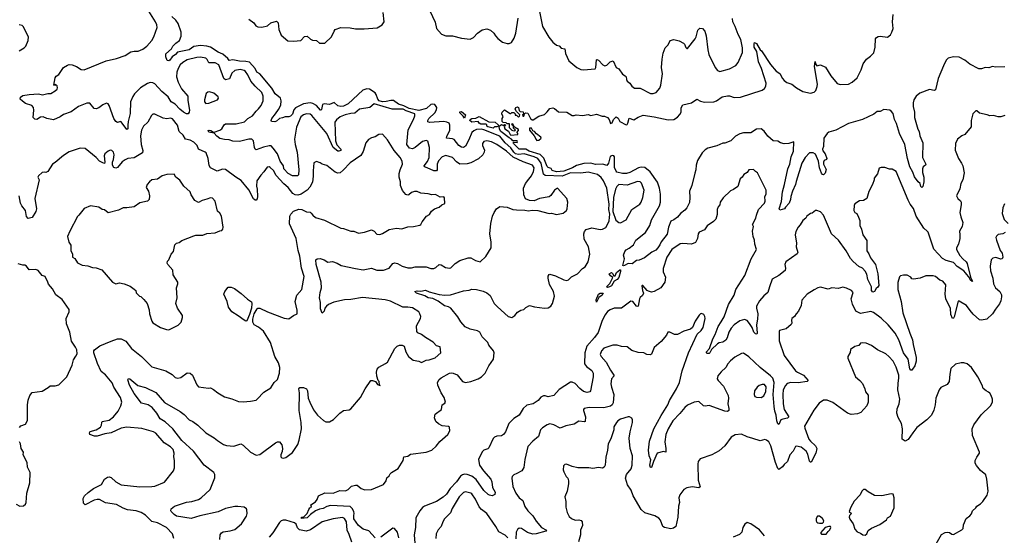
# Model space of a CAD drawing. Extents: x 1921360 to 2014538, y 768294 to 907744.
# Tile 358 of 412: x 1961792 to 1972381, y 877360 to 882909. Entities that reach past the tile are written whole.
import ezdxf

# ---------------------------------------------------------------- set-up
doc = ezdxf.new("R2010")
doc.units = 0

msp = doc.modelspace()

# ---------------------------------------------------------------- linework, layer by layer
at = {"layer": '0CON10XD'}
for points in [[(1963518, 878692), (1963562, 878662), (1963615, 878602), (1963655, 878584), (1963707, 878547), (1963793, 878463), (1963885, 878411), (1963919, 878379), (1963985, 878336), (1964015, 878327), (1964095, 878320), (1964170, 878345), (1964195, 878330), (1964274, 878254), (1964335, 878224), (1964375, 878230), (1964545, 878357), (1964565, 878368), (1964585, 878368), (1964610, 878335), (1964619, 878295), (1964616, 878264), (1964601, 878225), (1964602, 878205), (1964610, 878195), (1964625, 878190), (1964655, 878198), (1964725, 878252), (1964783, 878337), (1964799, 878385), (1964822, 878505), (1964820, 878575), (1964797, 878705), (1964800, 878895), (1964794, 878935), (1964805, 878952), (1964845, 878950), (1964876, 878935), (1964886, 878915), (1964896, 878836), (1964911, 878795), (1964952, 878712), (1964996, 878655), (1965058, 878595), (1965085, 878583), (1965125, 878583), (1965168, 878605), (1965234, 878676), (1965275, 878703), (1965335, 878711), (1965355, 878720), (1965457, 878843), (1965508, 878935), (1965570, 879025), (1965586, 879026), (1965617, 879017), (1965640, 878985), (1965668, 878972), (1965660, 878980), (1965657, 879015), (1965648, 879025), (1965632, 879072), (1965630, 879115), (1965638, 879148), (1965655, 879171), (1965725, 879208), (1965746, 879224), (1965828, 879372), (1965853, 879397), (1965875, 879408), (1965905, 879406), (1965927, 879395), (1965946, 879336), (1965974, 879284), (1966024, 879244), (1966086, 879236), (1966115, 879220), (1966163, 879247), (1966195, 879248), (1966261, 879269), (1966322, 879325), (1966315, 879390), (1966275, 879400), (1966238, 879438), (1966155, 879488), (1966115, 879521), (1966075, 879540), (1966062, 879555), (1966060, 879615), (1966104, 879695), (1966107, 879715), (1966097, 879745), (1966083, 879765), (1966018, 879808), (1965965, 879816), (1965913, 879815), (1965779, 879879), (1965723, 879893), (1965478, 879918), (1965355, 879898), (1965285, 879895), (1965169, 879871), (1965114, 879846), (1965092, 879828), (1965072, 879805), (1965065, 879772), (1965045, 879750), (1965027, 879797), (1965026, 879865), (1965017, 879915), (1965023, 879975), (1965039, 880025), (1965036, 880085), (1964981, 880275), (1964978, 880325), (1964990, 880335), (1965025, 880341), (1965066, 880326), (1965105, 880300), (1965155, 880306), (1965205, 880290), (1965250, 880265), (1965403, 880233), (1965485, 880219), (1965575, 880236), (1965634, 880214), (1965705, 880213), (1965765, 880235), (1965805, 880286), (1965825, 880294), (1965855, 880284), (1965905, 880256), (1965965, 880239), (1966005, 880238), (1966045, 880248), (1966125, 880251), (1966165, 880249), (1966215, 880231), (1966245, 880231), (1966269, 880241), (1966305, 880274), (1966325, 880272), (1966371, 880241), (1966414, 880234), (1966430, 880240), (1966475, 880284), (1966525, 880316), (1966615, 880346), (1966645, 880346), (1966695, 880317), (1966745, 880302), (1966805, 880362), (1966861, 880455), (1966864, 880516), (1966848, 880605), (1966860, 880715), (1966875, 880795), (1966895, 880836), (1966920, 880875), (1966955, 880898), (1967035, 880893), (1967095, 880868), (1967135, 880862), (1967225, 880860), (1967265, 880853), (1967305, 880860), (1967365, 880854), (1967485, 880823), (1967513, 880827), (1967565, 880814), (1967635, 880826), (1967671, 880855), (1967679, 880875), (1967686, 880945), (1967676, 880986), (1967575, 881097), (1967545, 881076), (1967505, 881016), (1967486, 881004), (1967383, 880985), (1967325, 880960), (1967275, 880963), (1967232, 880982), (1967213, 881023), (1967210, 881095), (1967230, 881145), (1967268, 881192), (1967295, 881229), (1967318, 881275), (1967324, 881315), (1967307, 881345), (1967208, 881378), (1967098, 881428), (1967027, 881495), (1966925, 881566), (1966865, 881596), (1966815, 881606), (1966783, 881597), (1966769, 881575), (1966770, 881555), (1966789, 881505), (1966787, 881485), (1966772, 881455), (1966728, 881412), (1966645, 881368), (1966605, 881357), (1966525, 881355), (1966489, 881379), (1966446, 881426), (1966375, 881448), (1966335, 881432), (1966295, 881391), (1966282, 881355), (1966281, 881295), (1966275, 881281), (1966245, 881281), (1966175, 881315), (1966145, 881325), (1966141, 881335), (1966178, 881382), (1966195, 881425), (1966199, 881535), (1966183, 881603), (1966165, 881610), (1966125, 881598), (1966045, 881533), (1966015, 881518), (1965985, 881528), (1965957, 881565), (1965970, 881725), (1966029, 881835), (1966041, 881875), (1966041, 881895), (1965948, 881928), (1965915, 881946), (1965797, 881947), (1965606, 882004), (1965556, 881964), (1965445, 881946), (1965395, 881903), (1965355, 881901), (1965293, 881887), (1965239, 881865), (1965198, 881832), (1965182, 881805), (1965189, 881605), (1965203, 881563), (1965247, 881515), (1965245, 881503), (1965225, 881493), (1965215, 881494), (1965165, 881532), (1965096, 881686), (1964935, 881878), (1964915, 881891), (1964875, 881895), (1964845, 881885), (1964815, 881864), (1964769, 881751), (1964748, 881625), (1964754, 881565), (1964775, 881485), (1964793, 881295), (1964790, 881240), (1964781, 881229), (1964725, 881229), (1964678, 881255), (1964634, 881305), (1964630, 881335), (1964594, 881385), (1964565, 881465), (1964518, 881528), (1964495, 881551), (1964475, 881551), (1964415, 881536), (1964335, 881508), (1964326, 881516), (1964319, 881535), (1964305, 881607), (1964287, 881625), (1964255, 881624), (1964155, 881598), (1964085, 881603), (1964045, 881616), (1963995, 881618), (1963945, 881632), (1963913, 881655), (1963885, 881688), (1963825, 881699), (1963820, 881715), (1963831, 881719), (1963848, 881718), (1963875, 881699), (1963885, 881698), (1963945, 881719), (1963965, 881735), (1963992, 881778), (1964005, 881789), (1964122, 881788), (1964209, 881811), (1964245, 881844), (1964295, 881876), (1964335, 881925), (1964362, 881948), (1964388, 881985), (1964409, 882035), (1964409, 882085), (1964395, 882126), (1964324, 882195), (1964279, 882249), (1964246, 882316), (1964221, 882351), (1964205, 882361), (1964165, 882372), (1964105, 882362), (1964073, 882335), (1964047, 882273), (1964005, 882261), (1963986, 882276), (1963935, 882424), (1963895, 882443), (1963825, 882445), (1963810, 882480), (1963795, 882496), (1963735, 882507), (1963698, 882502), (1963595, 882478), (1963545, 882449), (1963518, 882425), (1963495, 882385), (1963482, 882345), (1963478, 882295), (1963496, 882235), (1963531, 882165), (1963601, 882085), (1963602, 882038), (1963619, 881935), (1963616, 881914), (1963605, 881896), (1963585, 881895), (1963555, 881914), (1963515, 881945), (1963465, 881999), (1963421, 882025), (1963390, 882080), (1963322, 882135), (1963245, 882220), (1963225, 882230), (1963195, 882234), (1963165, 882221), (1963091, 882175), (1963028, 882112), (1963008, 882082), (1962984, 882025), (1962979, 881901), (1962958, 881815), (1962956, 881775), (1962956, 881734), (1962945, 881729), (1962885, 881811), (1962875, 881814), (1962845, 881804), (1962825, 881814), (1962806, 881846), (1962756, 881986), (1962743, 882003), (1962725, 882012), (1962686, 881994), (1962645, 881959), (1962615, 881948), (1962594, 881954), (1962545, 882010), (1962515, 882011), (1962425, 881974), (1962345, 881917), (1962265, 881890), (1962226, 881864), (1962155, 881833), (1962085, 881846), (1962045, 881864), (1962015, 881859), (1961975, 881836), (1961955, 881838), (1961938, 881855), (1961946, 881935), (1961940, 881965), (1961922, 881985), (1961856, 882006), (1961821, 882031), (1961799, 882055), (1961801, 882075), (1961825, 882093), (1961895, 882104), (1961995, 882110), (1962038, 882102), (1962095, 882114), (1962127, 882113), (1962175, 882142), (1962195, 882163), (1962200, 882175), (1962195, 882198), (1962175, 882210), (1962165, 882200), (1962160, 882205), (1962174, 882285), (1962185, 882300), (1962215, 882320), (1962264, 882396), (1962305, 882420), (1962326, 882426), (1962355, 882422), (1962403, 882405), (1962453, 882373), (1962485, 882371), (1962724, 882466), (1962835, 882493), (1962926, 882524), (1962988, 882562), (1963025, 882571), (1963065, 882570), (1963115, 882592), (1963161, 882625), (1963214, 882686), (1963236, 882725), (1963272, 882825), (1963268, 882855), (1963254, 882886), (1963182, 883002)], [(1964257, 882915), (1964310, 882875), (1964332, 882842), (1964355, 882832), (1964395, 882829), (1964457, 882843), (1964492, 882875), (1964555, 882892), (1964573, 882875), (1964578, 882805), (1964603, 882743), (1964675, 882682), (1964735, 882679), (1964815, 882684), (1964855, 882728), (1964883, 882733), (1964919, 882699), (1964940, 882690), (1964985, 882684), (1965015, 882658), (1965075, 882657), (1965147, 882723), (1965174, 882786), (1965186, 882804), (1965246, 882824), (1965345, 882822), (1965405, 882810), (1965495, 882809), (1965635, 882822), (1965691, 882855), (1965711, 882885), (1965700, 882985)], [(1966204, 883005), (1966261, 882881), (1966274, 882815), (1966329, 882755), (1966375, 882734), (1966445, 882734), (1966545, 882709), (1966635, 882701), (1966671, 882719), (1966715, 882764), (1966765, 882800), (1966815, 882811), (1966855, 882798), (1966891, 882765), (1966908, 882735), (1966934, 882705), (1966985, 882668), (1967035, 882652), (1967057, 882653), (1967080, 882665), (1967111, 882709), (1967129, 882765), (1967154, 882925)], [(1969619, 881691), (1969575, 881693), (1969535, 881680), (1969490, 881655), (1969440, 881605), (1969375, 881581), (1969355, 881581), (1969289, 881551), (1969192, 881525), (1969162, 881508), (1969132, 881478), (1969082, 881395), (1969068, 881345), (1969065, 881295), (1969051, 881259), (1969019, 881125), (1968995, 881065), (1969000, 880995), (1968995, 880942), (1968966, 880885), (1968945, 880859), (1968898, 880822), (1968867, 880785), (1968828, 880755), (1968795, 880740), (1968769, 880675), (1968755, 880602), (1968691, 880519), (1968678, 880485), (1968656, 880455), (1968635, 880430), (1968591, 880409), (1968512, 880345), (1968455, 880320), (1968425, 880317), (1968377, 880283), (1968336, 880286), (1968295, 880264), (1968285, 880260), (1968278, 880265), (1968296, 880336), (1968287, 880375), (1968300, 880415), (1968315, 880432), (1968348, 880452), (1968392, 880488), (1968418, 880535), (1968522, 880618), (1968568, 880695), (1968586, 880755), (1968672, 880905), (1968683, 880945), (1968682, 881032), (1968672, 881095), (1968652, 881162), (1968573, 881273), (1968515, 881317), (1968475, 881323), (1968446, 881314), (1968355, 881264), (1968316, 881254), (1968276, 881254), (1968215, 881269), (1968205, 881278), (1968188, 881318), (1968188, 881435), (1968181, 881445), (1968165, 881449), (1968143, 881437), (1968125, 881364), (1968105, 881341), (1968065, 881353), (1967985, 881351), (1967935, 881365), (1967858, 881362), (1967781, 881339), (1967738, 881315), (1967645, 881278), (1967565, 881272), (1967520, 881285), (1967506, 881306), (1967475, 881318), (1967465, 881328), (1967429, 881419), (1967389, 881459), (1967272, 881495), (1967235, 881516), (1967185, 881515), (1967165, 881516), (1967104, 881575), (1967100, 881585), (1967105, 881592), (1967142, 881588), (1967146, 881594), (1967142, 881605), (1967097, 881607), (1967082, 881625), (1967055, 881638), (1966966, 881705), (1966952, 881732), (1966947, 881763), (1966975, 881782), (1966995, 881770), (1967005, 881780), (1967018, 881778), (1967002, 881758), (1967010, 881735), (1967048, 881708), (1967065, 881672), (1967075, 881666), (1967150, 881675), (1967150, 881685), (1967140, 881695), (1967158, 881715), (1967155, 881728), (1967112, 881752), (1967095, 881790), (1967080, 881785), (1967100, 881770), (1967100, 881745), (1967120, 881725), (1967116, 881714), (1967105, 881711), (1967087, 881717), (1967060, 881745), (1967058, 881788), (1967035, 881790), (1967025, 881800), (1966992, 881802), (1966982, 881815), (1966982, 881845), (1966990, 881865), (1966978, 881895), (1966980, 881915), (1967005, 881938), (1967065, 881900), (1967075, 881900), (1967085, 881910), (1967105, 881910), (1967120, 881895), (1967122, 881882), (1967135, 881880), (1967155, 881860), (1967168, 881872), (1967170, 881885), (1967135, 881920), (1967122, 881945), (1967128, 881965), (1967145, 881972), (1967158, 881965), (1967163, 881933), (1967175, 881920), (1967208, 881918), (1967210, 881895), (1967200, 881885), (1967202, 881872), (1967215, 881870), (1967220, 881895), (1967232, 881908), (1967255, 881904), (1967287, 881847), (1967302, 881832), (1967315, 881830), (1967375, 881872), (1967435, 881890), (1967465, 881917), (1967495, 881954), (1967525, 881962), (1967545, 881953), (1967585, 881916), (1967675, 881913), (1967735, 881878), (1967755, 881878), (1967775, 881887), (1967845, 881879), (1967905, 881888), (1967935, 881877), (1967995, 881892), (1968055, 881872), (1968082, 881872), (1968115, 881857), (1968130, 881835), (1968145, 881792), (1968165, 881798), (1968179, 881835), (1968205, 881863), (1968228, 881848), (1968245, 881813), (1968315, 881778), (1968325, 881780), (1968333, 881795), (1968345, 881850), (1968395, 881832), (1968445, 881861), (1968498, 881882), (1968615, 881865), (1968765, 881832), (1968825, 881834), (1968865, 881859), (1968891, 881889), (1968904, 881915), (1968905, 881960), (1968925, 881993), (1969018, 882015), (1969075, 882054), (1969112, 882032), (1969155, 882021), (1969258, 882025), (1969284, 882036), (1969345, 882079), (1969405, 882089), (1969425, 882090), (1969475, 882072), (1969545, 882075), (1969775, 882151), (1969802, 882168), (1969817, 882195), (1969820, 882225), (1969768, 882385), (1969737, 882455), (1969718, 882565), (1969692, 882615), (1969689, 882645), (1969695, 882662), (1969715, 882654), (1969754, 882585), (1969768, 882575), (1969866, 882426), (1969928, 882355), (1969965, 882330), (1969995, 882276), (1970012, 882255), (1970043, 882233), (1970096, 882215), (1970145, 882176), (1970215, 882135), (1970295, 882118), (1970335, 882130), (1970353, 882147), (1970369, 882191), (1970371, 882215), (1970340, 882405), (1970345, 882460), (1970350, 882435), (1970363, 882413), (1970405, 882423), (1970458, 882398), (1970516, 882305), (1970585, 882223), (1970615, 882211), (1970705, 882214), (1970745, 882237), (1970798, 882285), (1970841, 882369), (1970863, 882435), (1970899, 882485), (1970940, 882515), (1970976, 882554), (1970993, 882615), (1970997, 882703), (1971005, 882718), (1971025, 882729), (1971045, 882731), (1971125, 882722), (1971155, 882747), (1971172, 882775), (1971184, 882816), (1971180, 882885), (1971185, 882965)], [(1967379, 883015), (1967416, 882835), (1967481, 882721), (1967525, 882666), (1967565, 882636), (1967595, 882626), (1967615, 882603), (1967656, 882596), (1967661, 882545), (1967696, 882465), (1967784, 882395), (1967825, 882374), (1967855, 882371), (1967981, 882379), (1967989, 882395), (1967994, 882476), (1968000, 882480), (1968015, 882474), (1968065, 882424), (1968085, 882412), (1968105, 882418), (1968143, 882455), (1968175, 882467), (1968205, 882394), (1968235, 882382), (1968275, 882323), (1968305, 882304), (1968313, 882293), (1968318, 882265), (1968325, 882249), (1968355, 882225), (1968375, 882195), (1968405, 882171), (1968465, 882171), (1968575, 882114), (1968605, 882113), (1968636, 882124), (1968675, 882172), (1968686, 882204), (1968704, 882325), (1968695, 882395), (1968700, 882485), (1968711, 882549), (1968734, 882605), (1968765, 882637), (1968789, 882685), (1968826, 882696), (1968885, 882680), (1968930, 882655), (1968940, 882645), (1968955, 882608), (1968965, 882598), (1968975, 882598), (1969057, 882703), (1969068, 882725), (1969085, 882798), (1969105, 882819), (1969135, 882816), (1969161, 882785), (1969175, 882735), (1969194, 882584), (1969203, 882533), (1969271, 882395), (1969295, 882361), (1969321, 882351), (1969425, 882379), (1969495, 882416), (1969520, 882450), (1969567, 882555), (1969566, 882605), (1969547, 882695), (1969518, 882748), (1969487, 882835), (1969461, 882885), (1969457, 882923)], [(1961785, 882573), (1961842, 882605), (1961857, 882623), (1961883, 882685), (1961886, 882725), (1961830, 882835), (1961820, 882845), (1961785, 882854)], [(1963407, 882475), (1963395, 882468), (1963380, 882470), (1963365, 882510), (1963365, 882540), (1963424, 882596), (1963440, 882625), (1963472, 882658), (1963511, 882685), (1963530, 882730), (1963528, 882775), (1963497, 882867), (1963470, 882905), (1963427, 882945)], [(1965615, 877334), (1965548, 877408), (1965485, 877428), (1965435, 877465), (1965385, 877539), (1965384, 877574), (1965390, 877595), (1965387, 877615), (1965368, 877648), (1965345, 877672), (1965135, 877680), (1965095, 877669), (1965055, 877648), (1965015, 877641), (1964975, 877624), (1964921, 877585), (1964885, 877549), (1964823, 877543), (1964824, 877555), (1964849, 877561), (1964883, 877595), (1964901, 877639), (1964914, 877656), (1964930, 877665), (1964923, 877687), (1964975, 877722), (1964993, 877747), (1965005, 877786), (1965075, 877816), (1965165, 877813), (1965235, 877842), (1965295, 877840), (1965325, 877853), (1965362, 877888), (1965405, 877901), (1965420, 877900), (1965465, 877866), (1965505, 877850), (1965575, 877852), (1965704, 877906), (1965733, 877945), (1965742, 877978), (1965765, 878002), (1965775, 878022), (1965792, 878035), (1965862, 878078), (1965916, 878164), (1965924, 878206), (1965965, 878213), (1965996, 878234), (1966165, 878257), (1966225, 878276), (1966272, 878318), (1966309, 878371), (1966398, 878445), (1966417, 878485), (1966415, 878523), (1966405, 878530), (1966335, 878540), (1966295, 878560), (1966268, 878585), (1966254, 878625), (1966259, 878665), (1966330, 878715), (1966337, 878765), (1966365, 878783), (1966371, 878795), (1966356, 878845), (1966324, 878894), (1966289, 878975), (1966286, 879005), (1966305, 879037), (1966324, 879055), (1966415, 879104), (1966435, 879109), (1966455, 879106), (1966498, 879088), (1966555, 879016), (1966585, 879006), (1966644, 879016), (1966722, 879045), (1966759, 879065), (1966798, 879105), (1966837, 879183), (1966888, 879255), (1966894, 879325), (1966889, 879345), (1966839, 879405), (1966825, 879436), (1966767, 879495), (1966741, 879545), (1966715, 879561), (1966635, 879579), (1966584, 879604), (1966536, 879656), (1966505, 879713), (1966427, 879805), (1966405, 879818), (1966361, 879831), (1966291, 879881), (1966235, 879909), (1966185, 879915), (1966149, 879939), (1966058, 879965), (1966043, 879985), (1966065, 879990), (1966105, 879989), (1966155, 879999), (1966195, 879982), (1966303, 879953), (1966365, 879944), (1966425, 879949), (1966565, 879992), (1966625, 879997), (1966655, 880011), (1966705, 880006), (1966775, 879988), (1966815, 879969), (1966851, 879941), (1966896, 879856), (1966929, 879819), (1967045, 879716), (1967085, 879704), (1967118, 879725), (1967145, 879763), (1967180, 879785), (1967215, 879792), (1967235, 879812), (1967275, 879832), (1967329, 879819), (1967435, 879806), (1967475, 879809), (1967505, 879826), (1967523, 879855), (1967544, 879935), (1967532, 879985), (1967491, 880059), (1967474, 880126), (1967475, 880150), (1967485, 880167), (1967495, 880170), (1967554, 880154), (1967645, 880111), (1967676, 880104), (1967695, 880111), (1967725, 880142), (1967790, 880175), (1967845, 880232), (1967875, 880251), (1967904, 880305), (1967924, 880385), (1967908, 880465), (1967864, 880546), (1967860, 880605), (1967865, 880630), (1967885, 880650), (1967945, 880669), (1968035, 880651), (1968058, 880655), (1968095, 880674), (1968124, 880726), (1968131, 880745), (1968137, 880815), (1968128, 880865), (1968133, 880925), (1968105, 881095), (1968069, 881175), (1968045, 881211), (1968005, 881243), (1967905, 881270), (1967825, 881256), (1967715, 881261), (1967625, 881226), (1967442, 881232), (1967426, 881246), (1967399, 881365), (1967365, 881416), (1967324, 881435), (1967217, 881465), (1967155, 881459), (1967125, 881465), (1967105, 881483), (1967075, 881531), (1967014, 881584), (1966955, 881654), (1966785, 881725), (1966755, 881730), (1966704, 881726), (1966676, 881714), (1966655, 881695), (1966622, 881615), (1966585, 881548), (1966565, 881534), (1966545, 881536), (1966515, 881557), (1966465, 881618), (1966445, 881627), (1966381, 881635), (1966384, 881655), (1966418, 881715), (1966419, 881775), (1966409, 881795), (1966387, 881807), (1966355, 881812), (1966201, 881801), (1966180, 881810), (1966180, 881825), (1966191, 881845), (1966255, 881905), (1966275, 881940), (1966278, 881965), (1966255, 881995), (1966235, 882001), (1966215, 881998), (1966166, 881954), (1966085, 881931), (1965982, 881955), (1965925, 881983), (1965865, 882000), (1965811, 882041), (1965785, 882041), (1965735, 882028), (1965695, 882024), (1965657, 882035), (1965643, 882053), (1965627, 882105), (1965615, 882121), (1965555, 882161), (1965525, 882166), (1965481, 882149), (1965325, 882002), (1965275, 881977), (1965245, 881975), (1965215, 881983), (1965175, 882018), (1965125, 881995), (1965065, 882005), (1965049, 881995), (1965038, 881942), (1965035, 881934), (1965026, 881934), (1964985, 881985), (1964945, 882008), (1964915, 882013), (1964845, 882002), (1964759, 881961), (1964742, 881938), (1964727, 881893), (1964705, 881871), (1964685, 881862), (1964648, 881865), (1964618, 881852), (1964585, 881845), (1964555, 881818), (1964535, 881809), (1964500, 881815), (1964497, 881825), (1964504, 881845), (1964544, 881896), (1964577, 881943), (1964599, 881991), (1964603, 882035), (1964598, 882065), (1964540, 882110), (1964502, 882172), (1964373, 882325), (1964344, 882344), (1964325, 882384), (1964263, 882453), (1964225, 882460), (1964155, 882461), (1964085, 882477), (1964045, 882469), (1964031, 882491), (1963977, 882537), (1963925, 882559), (1963845, 882613), (1963805, 882624), (1963735, 882630), (1963665, 882622), (1963615, 882584), (1963489, 882561), (1963468, 882535), (1963432, 882508), (1963407, 882475)], [(1972385, 882400), (1972285, 882399), (1972255, 882406), (1972215, 882390), (1972175, 882396), (1972135, 882382), (1972105, 882380), (1972009, 882429), (1971957, 882475), (1971895, 882504), (1971835, 882508), (1971776, 882494), (1971756, 882475), (1971726, 882414), (1971671, 882275), (1971640, 882155), (1971625, 882148), (1971575, 882158), (1971471, 882119), (1971434, 882086), (1971408, 882045), (1971400, 882015), (1971399, 881975), (1971414, 881914), (1971415, 881855), (1971452, 881732), (1971464, 881705), (1971471, 881661), (1971504, 881585), (1971500, 881425), (1971536, 881355), (1971533, 881345), (1971509, 881325), (1971502, 881305), (1971501, 881265), (1971514, 881216), (1971516, 881165), (1971506, 881114), (1971495, 881104), (1971484, 881115), (1971476, 881146), (1971454, 881164), (1971415, 881218), (1971397, 881267), (1971365, 881325), (1971339, 881415), (1971312, 881565), (1971255, 881685), (1971221, 881791), (1971200, 881835), (1971185, 881898), (1971163, 881925), (1971148, 881935), (1971085, 881944), (1971045, 881921), (1971015, 881922), (1970977, 881893), (1970855, 881836), (1970705, 881793), (1970569, 881721), (1970495, 881698), (1970476, 881685), (1970441, 881635), (1970435, 881545), (1970426, 881515), (1970429, 881499), (1970455, 881465), (1970472, 881415), (1970470, 881405), (1970444, 881395), (1970435, 881375), (1970438, 881355), (1970466, 881296), (1970455, 881259), (1970435, 881240), (1970425, 881243), (1970415, 881258), (1970393, 881315), (1970381, 881385), (1970351, 881461), (1970325, 881476), (1970285, 881476), (1970239, 881425), (1970205, 881365), (1970142, 881168), (1970134, 881135), (1970102, 881065), (1970084, 881005), (1970082, 880975), (1970067, 880935), (1970027, 880893), (1970018, 880875), (1969965, 880860), (1969961, 880875), (1969986, 880954), (1969994, 881055), (1970017, 881135), (1970052, 881305), (1970075, 881355), (1970088, 881435), (1970115, 881495), (1970117, 881595), (1970065, 881575), (1970014, 881574), (1969975, 881584), (1969945, 881603), (1969895, 881606), (1969837, 881657), (1969800, 881710), (1969765, 881735), (1969715, 881730), (1969655, 881691), (1969619, 881691)], [(1963795, 882008), (1963825, 882011), (1963918, 882045), (1963930, 882065), (1963925, 882078), (1963879, 882119), (1963835, 882133), (1963815, 882129), (1963797, 882115), (1963779, 882045), (1963781, 882025), (1963795, 882008)], [(1966575, 881848), (1966562, 881872), (1966527, 881905), (1966525, 881916), (1966545, 881921), (1966586, 881886), (1966575, 881848)], [(1972385, 881878), (1972345, 881862), (1972315, 881862), (1972263, 881877), (1972224, 881874), (1972195, 881887), (1972114, 881904), (1972085, 881930), (1972075, 881930), (1972043, 881895), (1972026, 881826), (1972023, 881755), (1971955, 881672), (1971925, 881658), (1971877, 881623), (1971856, 881575), (1971852, 881505), (1971888, 881415), (1971922, 881365), (1971936, 881335), (1971949, 881261), (1971934, 881186), (1971914, 881145), (1971902, 881088), (1971868, 881015), (1971881, 880985), (1971909, 880959), (1971916, 880945), (1971918, 880915), (1971904, 880835), (1971914, 880786), (1971936, 880725), (1971926, 880685), (1971899, 880635), (1971904, 880594), (1971901, 880555), (1971888, 880495), (1971866, 880455), (1971866, 880436), (1971903, 880373), (1971934, 880335), (1971970, 880305), (1971980, 880285), (1972018, 880138), (1972040, 880095), (1972035, 880090), (1972015, 880111), (1972009, 880129), (1971964, 880184), (1971947, 880205), (1971875, 880252), (1971836, 880295), (1971757, 880317), (1971715, 880339), (1971621, 880441), (1971561, 880621), (1971552, 880635), (1971516, 880665), (1971433, 880793), (1971405, 880878), (1971370, 880925), (1971348, 880968), (1971219, 881275), (1971175, 881300), (1971145, 881300), (1971095, 881320), (1971055, 881318), (1971035, 881310), (1971018, 881252), (1970981, 881205), (1970981, 881185), (1970964, 881134), (1970925, 881060), (1970904, 880986), (1970865, 880964), (1970822, 880958), (1970775, 880926), (1970765, 880910), (1970763, 880855), (1970774, 880835), (1970795, 880822), (1970814, 880784), (1970827, 880747), (1970826, 880695), (1970846, 880655), (1970859, 880595), (1970902, 880532), (1970903, 880423), (1970925, 880391), (1970942, 880345), (1970995, 880273), (1971020, 880175), (1971030, 880050), (1971021, 880029), (1971003, 880015), (1970986, 879984), (1970965, 879977), (1970954, 879995), (1970954, 880035), (1970913, 880115), (1970901, 880171), (1970883, 880203), (1970855, 880234), (1970815, 880254), (1970755, 880308), (1970725, 880338), (1970680, 880420), (1970596, 880536), (1970524, 880605), (1970435, 880806), (1970405, 880840), (1970366, 880856), (1970350, 880855), (1970315, 880827), (1970295, 880822), (1970256, 880794), (1970245, 880772), (1970215, 880748), (1970185, 880700), (1970163, 880677), (1970140, 880630), (1970132, 880595), (1970146, 880504), (1970144, 880465), (1970160, 880405), (1970152, 880388), (1970031, 880305), (1970021, 880275), (1970028, 880235), (1970025, 880211), (1969955, 880157), (1969885, 880118), (1969855, 880035)], [(1963451, 877325), (1963436, 877375), (1963370, 877445), (1963275, 877494), (1963215, 877510), (1963146, 877576), (1963099, 877605), (1963045, 877623), (1962952, 877635), (1962905, 877653), (1962835, 877693), (1962715, 877711), (1962650, 877745), (1962625, 877747), (1962592, 877738), (1962495, 877687), (1962477, 877705), (1962476, 877755), (1962491, 877785), (1962528, 877822), (1962585, 877864), (1962673, 877907), (1962706, 877964), (1962735, 877986), (1962755, 877990), (1962775, 877984), (1962826, 877935), (1962885, 877904), (1963085, 877881), (1963215, 877886), (1963245, 877891), (1963349, 877931), (1963446, 878054), (1963456, 878085), (1963456, 878165), (1963449, 878205), (1963454, 878246), (1963441, 878285), (1963415, 878314), (1963345, 878356), (1963258, 878458), (1963230, 878475), (1963181, 878489), (1963105, 878509), (1962943, 878523), (1962885, 878512), (1962775, 878465), (1962708, 878452), (1962625, 878428), (1962595, 878427), (1962548, 878445), (1962543, 878465), (1962551, 878479), (1962615, 878496), (1962661, 878525), (1962672, 878545), (1962674, 878575), (1962680, 878585), (1962755, 878599), (1962801, 878635), (1962850, 878695), (1962880, 878755), (1962892, 878795), (1962877, 878845), (1962805, 878955), (1962785, 879003), (1962715, 879087), (1962668, 879125), (1962629, 879209), (1962590, 879325), (1962589, 879345), (1962595, 879355), (1962655, 879399), (1962775, 879450), (1962845, 879475), (1962885, 879474), (1962935, 879449), (1962995, 879369), (1963103, 879285), (1963214, 879174), (1963365, 879129), (1963431, 879091), (1963465, 879059), (1963492, 879052), (1963525, 879060), (1963595, 879108), (1963625, 879106), (1963649, 879085), (1963699, 878979), (1963715, 878960), (1963824, 878944), (1963845, 878946), (1963878, 878928), (1963923, 878893), (1963995, 878852), (1964075, 878828), (1964145, 878799), (1964195, 878796), (1964276, 878804), (1964334, 878816), (1964346, 878824), (1964418, 878902), (1964494, 878946), (1964528, 879005), (1964564, 879036), (1964586, 879105), (1964589, 879165), (1964575, 879215), (1964537, 879285), (1964491, 879435), (1964415, 879556), (1964362, 879602), (1964315, 879627), (1964300, 879655), (1964301, 879685), (1964314, 879745), (1964345, 879799), (1964355, 879804), (1964375, 879803), (1964457, 879767), (1964635, 879698), (1964685, 879689), (1964735, 879726), (1964777, 879743), (1964776, 879785), (1964756, 879875), (1964774, 879946), (1964825, 880005), (1964853, 880145), (1964823, 880235), (1964805, 880365), (1964787, 880425), (1964765, 880555), (1964694, 880714), (1964698, 880795), (1964707, 880815), (1964735, 880850), (1964795, 880869), (1964825, 880867), (1964875, 880842), (1964915, 880838), (1964928, 880828), (1964944, 880805), (1964975, 880780), (1965070, 880750), (1965245, 880664), (1965275, 880661), (1965354, 880634), (1965385, 880633), (1965435, 880611), (1965499, 880621), (1965575, 880646), (1965605, 880633), (1965632, 880602), (1965665, 880597), (1965695, 880608), (1965765, 880650), (1965845, 880664), (1965900, 880660), (1965965, 880680), (1966028, 880682), (1966095, 880698), (1966106, 880704), (1966122, 880735), (1966167, 880793), (1966198, 880812), (1966222, 880848), (1966252, 880875), (1966305, 880893), (1966332, 880918), (1966365, 880930), (1966362, 880992), (1966352, 881002), (1966315, 880998), (1966265, 881027), (1966225, 881023), (1966186, 881036), (1966105, 881043), (1966065, 881062), (1966039, 881061), (1966005, 881051), (1965976, 881024), (1965965, 881022), (1965945, 881027), (1965910, 881071), (1965887, 881125), (1965888, 881165), (1965874, 881215), (1965874, 881255), (1965884, 881294), (1965910, 881355), (1965907, 881385), (1965885, 881425), (1965820, 881500), (1965747, 881617), (1965695, 881676), (1965655, 881674), (1965615, 881649), (1965575, 881639), (1965542, 881618), (1965516, 881584), (1965485, 881489), (1965461, 881449), (1965345, 881369), (1965272, 881288), (1965238, 881262), (1965215, 881259), (1965185, 881267), (1965095, 881341), (1965046, 881356), (1965025, 881369), (1964985, 881383), (1964955, 881367), (1964947, 881283), (1964950, 881225), (1964940, 881160), (1964912, 881108), (1964885, 881075), (1964819, 881031), (1964785, 881021), (1964755, 881024), (1964729, 881039), (1964680, 881105), (1964634, 881144), (1964552, 881232), (1964522, 881285), (1964485, 881319), (1964474, 881324), (1964455, 881321), (1964419, 881271), (1964384, 881236), (1964344, 881175), (1964338, 881118), (1964346, 881085), (1964349, 881005), (1964345, 880980), (1964335, 880968), (1964325, 880968), (1964305, 880982), (1964258, 881078), (1964175, 881178), (1964115, 881214), (1964004, 881296), (1963975, 881300), (1963915, 881279), (1963845, 881314), (1963830, 881340), (1963819, 881415), (1963796, 881475), (1963786, 881485), (1963716, 881515), (1963701, 881555), (1963665, 881592), (1963625, 881611), (1963574, 881624), (1963551, 881665), (1963507, 881705), (1963491, 881775), (1963435, 881843), (1963415, 881851), (1963375, 881841), (1963335, 881848), (1963245, 881894), (1963225, 881891), (1963211, 881879), (1963171, 881805), (1963125, 881765), (1963101, 881719), (1963091, 881661), (1963100, 881565), (1963117, 881503), (1963112, 881478), (1963025, 881423), (1962955, 881414), (1962925, 881402), (1962895, 881379), (1962845, 881317), (1962825, 881310), (1962805, 881320), (1962792, 881345), (1962791, 881375), (1962802, 881405), (1962808, 881455), (1962802, 881485), (1962782, 881502), (1962765, 881504), (1962742, 881495), (1962709, 881465), (1962701, 881445), (1962709, 881375), (1962705, 881363), (1962685, 881367), (1962649, 881385), (1962614, 881425), (1962495, 881524), (1962444, 881526), (1962325, 881488), (1962264, 881446), (1962175, 881372), (1962144, 881355), (1962095, 881274), (1962075, 881266), (1962055, 881269), (1962035, 881263), (1961995, 881230), (1961988, 881215), (1962000, 881185), (1961954, 880985), (1961972, 880875), (1961966, 880844)], [(1966885, 881741), (1966826, 881755), (1966816, 881765), (1966816, 881776), (1966804, 881784), (1966751, 881785), (1966735, 881795), (1966722, 881812), (1966655, 881808), (1966634, 881825), (1966636, 881835), (1966653, 881847), (1966699, 881851), (1966735, 881866), (1966839, 881809), (1966905, 881806), (1966939, 881779), (1966943, 881765), (1966925, 881756), (1966900, 881755), (1966885, 881741)], [(1967355, 881610), (1967375, 881612), (1967400, 881635), (1967396, 881646), (1967351, 881681), (1967330, 881705), (1967312, 881712), (1967295, 881740), (1967275, 881740), (1967275, 881720), (1967325, 881660), (1967345, 881618), (1967355, 881610)], [(1969855, 880035), (1969837, 879973), (1969793, 879937), (1969748, 879882), (1969717, 879825), (1969716, 879805), (1969731, 879745), (1969728, 879685), (1969714, 879625), (1969723, 879537), (1969720, 879525), (1969705, 879529), (1969686, 879545), (1969669, 879595), (1969641, 879641), (1969615, 879671), (1969585, 879684), (1969535, 879668), (1969475, 879625), (1969442, 879588), (1969420, 879545), (1969402, 879485), (1969385, 879460), (1969355, 879438), (1969315, 879432), (1969298, 879422), (1969231, 879359), (1969215, 879324), (1969205, 879316), (1969186, 879316), (1969177, 879325), (1969178, 879335), (1969209, 879371), (1969245, 879476), (1969270, 879520), (1969305, 879608), (1969335, 879657), (1969367, 879713), (1969413, 879845), (1969474, 879945), (1969493, 880005), (1969591, 880155), (1969659, 880335), (1969714, 880435), (1969699, 880495), (1969696, 880535), (1969681, 880575), (1969674, 880635), (1969682, 880685), (1969673, 880705), (1969708, 880772), (1969714, 880805), (1969737, 880865), (1969803, 880935), (1969810, 880955), (1969804, 881005), (1969818, 881032), (1969820, 881075), (1969725, 881262), (1969706, 881276), (1969685, 881298), (1969635, 881292), (1969614, 881266), (1969578, 881242), (1969562, 881215), (1969540, 881195), (1969515, 881113), (1969468, 881082), (1969435, 881068), (1969358, 880992), (1969324, 880946), (1969322, 880915), (1969303, 880895), (1969294, 880866), (1969293, 880813), (1969279, 880761), (1969255, 880737), (1969185, 880692), (1969155, 880646), (1969098, 880622), (1969089, 880605), (1969081, 880555), (1969058, 880512), (1969015, 880494), (1968925, 880501), (1968895, 880498), (1968805, 880436), (1968752, 880355), (1968712, 880232), (1968712, 880195), (1968738, 880138), (1968731, 880085), (1968686, 880024), (1968616, 879984), (1968585, 879978), (1968556, 879986), (1968540, 879995), (1968495, 880050), (1968485, 880050), (1968481, 880045), (1968490, 879995), (1968500, 879965), (1968489, 879941), (1968465, 879921), (1968456, 879904), (1968445, 879826), (1968435, 879822), (1968425, 879826), (1968385, 879876), (1968365, 879879), (1968265, 879806), (1968185, 879804), (1968142, 879788), (1968115, 879769), (1968087, 879733), (1968057, 879673), (1968014, 879544), (1967975, 879488), (1967893, 879397), (1967869, 879325), (1967866, 879205), (1967887, 879177), (1967946, 879135), (1967960, 879105), (1967960, 879065), (1967932, 878915), (1967925, 878904), (1967895, 878896), (1967855, 878909), (1967815, 878939), (1967765, 878994), (1967735, 879009), (1967715, 879009), (1967592, 878928), (1967535, 878864), (1967475, 878850), (1967443, 878863), (1967425, 878863), (1967395, 878846), (1967368, 878812), (1967315, 878776), (1967245, 878760), (1967207, 878725), (1967165, 878655), (1967105, 878617), (1967053, 878565), (1967017, 878475), (1966995, 878445), (1966975, 878432), (1966925, 878426), (1966898, 878415), (1966885, 878402), (1966838, 878302), (1966825, 878291), (1966785, 878278), (1966765, 878258), (1966725, 878175), (1966738, 878115), (1966780, 878055), (1966858, 877965), (1966870, 877935), (1966877, 877875), (1966904, 877826), (1966902, 877798), (1966874, 877786), (1966845, 877791), (1966831, 877801), (1966785, 877844), (1966701, 877961), (1966655, 877998), (1966604, 878016), (1966575, 878017), (1966555, 878010), (1966534, 877996), (1966490, 877935), (1966422, 877865), (1966381, 877805), (1966345, 877770), (1966275, 877724), (1966144, 877675), (1966125, 877661), (1966096, 877625), (1966053, 877547), (1966050, 877445), (1966036, 877364), (1966043, 877275)], [(1963395, 879573), (1963495, 879622), (1963527, 879655), (1963543, 879705), (1963543, 879725), (1963489, 879805), (1963472, 879855), (1963484, 879915), (1963477, 880025), (1963493, 880065), (1963493, 880085), (1963442, 880165), (1963438, 880215), (1963384, 880274), (1963378, 880288), (1963381, 880309), (1963397, 880325), (1963423, 880385), (1963446, 880414), (1963462, 880485), (1963477, 880503), (1963507, 880513), (1963535, 880532), (1963666, 880584), (1963685, 880590), (1963761, 880589), (1963805, 880607), (1963896, 880614), (1963945, 880638), (1963965, 880640), (1963978, 880655), (1963980, 880675), (1963961, 880795), (1963945, 880828), (1963920, 880850), (1963896, 880955), (1963865, 880987), (1963845, 880993), (1963805, 880977), (1963755, 880963), (1963715, 880943), (1963675, 880963), (1963636, 881025), (1963625, 881056), (1963556, 881116), (1963515, 881183), (1963470, 881215), (1963455, 881248), (1963375, 881243), (1963325, 881229), (1963275, 881194), (1963215, 881184), (1963188, 881165), (1963163, 881137), (1963152, 881105), (1963176, 881065), (1963190, 881015), (1963186, 880975), (1963168, 880955), (1963085, 880940), (1963025, 880896), (1962945, 880884), (1962905, 880886), (1962855, 880858), (1962745, 880830), (1962705, 880863), (1962678, 880868), (1962645, 880893), (1962555, 880907), (1962484, 880876), (1962428, 880805), (1962415, 880792), (1962331, 880635), (1962308, 880575), (1962322, 880515), (1962343, 880483), (1962342, 880425), (1962360, 880385), (1962362, 880352), (1962385, 880338), (1962414, 880294), (1962465, 880266), (1962525, 880260), (1962575, 880244), (1962615, 880240), (1962675, 880217), (1962790, 880085), (1962825, 880068), (1962865, 880077), (1962915, 880068), (1962981, 880041), (1963025, 880010), (1963040, 879995), (1963045, 879970), (1963080, 879935), (1963095, 879930), (1963129, 879899), (1963162, 879855), (1963186, 879786), (1963189, 879745), (1963213, 879665), (1963225, 879648), (1963308, 879598), (1963370, 879575), (1963395, 879573)], [(1968255, 880724), (1968313, 880757), (1968374, 880865), (1968461, 880925), (1968476, 880945), (1968494, 880995), (1968507, 881075), (1968480, 881150), (1968465, 881165), (1968435, 881168), (1968325, 881129), (1968235, 881136), (1968215, 881114), (1968201, 881085), (1968178, 880995), (1968172, 880845), (1968202, 880752), (1968235, 880726), (1968255, 880724)], [(1961966, 880844), (1961925, 880780), (1961885, 880768), (1961865, 880790), (1961853, 880855), (1961816, 880905), (1961802, 880935), (1961785, 881012)], [(1972383, 880927), (1972366, 880885), (1972357, 880825), (1972379, 880759), (1972423, 880715)], [(1972390, 880620), (1972365, 880606), (1972315, 880597), (1972295, 880578), (1972291, 880565), (1972296, 880535), (1972337, 880427), (1972358, 880395), (1972364, 880355), (1972356, 880334), (1972345, 880331), (1972290, 880350), (1972256, 880344), (1972241, 880325), (1972229, 880255), (1972233, 880205), (1972256, 880126), (1972265, 880065), (1972286, 880025), (1972331, 879985), (1972350, 879950), (1972352, 879925), (1972343, 879885), (1972328, 879852), (1972285, 879795), (1972255, 879744), (1972193, 879687), (1972136, 879674), (1972115, 879681), (1972045, 879739), (1972015, 879778), (1971973, 879833), (1971895, 879880), (1971885, 879880), (1971840, 879710), (1971835, 879698), (1971825, 879693), (1971806, 879735), (1971803, 879805), (1971768, 879865), (1971752, 879905), (1971745, 879955), (1971751, 880055), (1971720, 880095), (1971686, 880106), (1971642, 880145), (1971615, 880154), (1971536, 880154), (1971475, 880128), (1971405, 880117), (1971385, 880122), (1971375, 880140), (1971335, 880159), (1971295, 880160), (1971265, 880153), (1971255, 880142), (1971235, 880080), (1971236, 880006), (1971273, 879877), (1971288, 879755), (1971365, 879536), (1971395, 879465), (1971399, 879415), (1971434, 879275), (1971431, 879235), (1971417, 879185), (1971395, 879148), (1971385, 879137), (1971375, 879137), (1971365, 879152), (1971345, 879255), (1971296, 879325), (1971246, 879465), (1971207, 879535), (1971130, 879625), (1971055, 879697), (1970975, 879759), (1970945, 879768), (1970835, 879749), (1970784, 879774), (1970747, 879847), (1970733, 879905), (1970754, 879975), (1970738, 879995), (1970685, 880019), (1970645, 880030), (1970595, 880017), (1970527, 880023), (1970485, 880010), (1970405, 880031), (1970375, 880024), (1970335, 880002), (1970262, 879955), (1970205, 879892), (1970196, 879835), (1970167, 879773), (1970141, 879745), (1970126, 879714), (1970095, 879692), (1970091, 879675), (1970097, 879645), (1970090, 879630), (1970035, 879584), (1969962, 879565), (1969958, 879555), (1969958, 879455), (1970015, 879294), (1970135, 879131), (1970155, 879115), (1970222, 879085), (1970273, 879025), (1970260, 879015), (1970165, 879003), (1970085, 879005), (1970045, 878995)], [(1961789, 878521), (1961805, 878538), (1961853, 878557), (1961876, 878595), (1961876, 878765), (1961884, 878815), (1961902, 878865), (1961925, 878896), (1962035, 878911), (1962099, 878951), (1962120, 878970), (1962175, 878969), (1962215, 878978), (1962300, 879065), (1962357, 879193), (1962372, 879248), (1962395, 879287), (1962410, 879315), (1962408, 879355), (1962394, 879385), (1962349, 879449), (1962333, 879545), (1962295, 879635), (1962293, 879695), (1962326, 879765), (1962325, 879791), (1962248, 879898), (1962180, 879950), (1962145, 880012), (1962102, 880062), (1962096, 880085), (1962067, 880145), (1962035, 880158), (1961991, 880211), (1961965, 880220), (1961895, 880218), (1961865, 880258), (1961846, 880266), (1961825, 880267), (1961775, 880282)], [(1968115, 880026), (1968103, 880035), (1968138, 880072), (1968170, 880135), (1968144, 880154), (1968130, 880175), (1968155, 880190), (1968168, 880178), (1968182, 880152), (1968195, 880153), (1968210, 880190), (1968245, 880219), (1968255, 880217), (1968255, 880198), (1968234, 880135), (1968216, 880114), (1968184, 880096), (1968155, 880046), (1968135, 880033), (1968115, 880026)], [(1964225, 879666), (1964205, 879674), (1964142, 879722), (1964072, 879765), (1964039, 879815), (1964022, 879875), (1963989, 879955), (1963997, 879985), (1964035, 880029), (1964065, 880031), (1964102, 880015), (1964175, 879964), (1964242, 879902), (1964285, 879872), (1964290, 879855), (1964285, 879806), (1964264, 879735), (1964235, 879669), (1964225, 879666)], [(1967995, 879868), (1967993, 879895), (1968017, 879955), (1968035, 879967), (1968066, 879966), (1968056, 879944), (1968022, 879918), (1967995, 879868)], [(1970045, 878995), (1970026, 878974), (1970004, 878926), (1969998, 878875), (1970003, 878775), (1970014, 878715), (1970062, 878635), (1970048, 878622), (1969998, 878612), (1969978, 878602), (1969955, 878552), (1969945, 878560), (1969935, 878591), (1969928, 878655), (1969914, 878695), (1969906, 878746), (1969896, 878875), (1969907, 879005), (1969890, 879050), (1969868, 879078), (1969755, 879166), (1969635, 879281), (1969575, 879320), (1969555, 879317), (1969484, 879276), (1969435, 879238), (1969406, 879205), (1969386, 879165), (1969335, 879119), (1969300, 879075), (1969294, 879045), (1969305, 879025), (1969360, 878965), (1969411, 878865), (1969415, 878835), (1969406, 878775), (1969419, 878725), (1969418, 878702), (1969405, 878693), (1969375, 878697), (1969205, 878759), (1969165, 878751), (1969145, 878753), (1969095, 878800), (1969045, 878795), (1968975, 878761), (1968944, 878736), (1968890, 878670), (1968815, 878593), (1968766, 878505), (1968742, 878445), (1968729, 878365), (1968742, 878295), (1968740, 878255), (1968715, 878263), (1968648, 878245), (1968607, 878155), (1968585, 878090), (1968575, 878090), (1968570, 878115), (1968581, 878171), (1968562, 878215), (1968554, 878275), (1968566, 878375), (1968613, 878505), (1968689, 878651), (1968761, 878765), (1968779, 878811), (1968854, 878935), (1968889, 879005), (1968918, 879132), (1968984, 879325), (1969076, 879524), (1969120, 879565), (1969142, 879598), (1969164, 879695), (1969161, 879715), (1969148, 879738), (1969126, 879746), (1969115, 879744), (1969100, 879730), (1969056, 879664), (1969026, 879595), (1969005, 879580), (1968935, 879557), (1968865, 879520), (1968835, 879522), (1968785, 879548), (1968762, 879545), (1968748, 879515), (1968689, 879445), (1968615, 879381), (1968585, 879310), (1968575, 879301), (1968535, 879307), (1968504, 879324), (1968445, 879326), (1968375, 879350), (1968325, 879388), (1968264, 879394), (1968218, 879408), (1968170, 879405), (1968075, 879374), (1968049, 879345), (1968034, 879305), (1968044, 879285), (1968099, 879225), (1968145, 879136), (1968182, 879085), (1968184, 879075), (1968156, 879045), (1968151, 878991), (1968155, 878955), (1968181, 878875), (1968174, 878786), (1968165, 878765), (1968145, 878752), (1968075, 878732), (1967915, 878735), (1967863, 878725), (1967854, 878715), (1967854, 878705), (1967878, 878635), (1967873, 878585), (1967865, 878580), (1967805, 878590), (1967755, 878555), (1967665, 878539), (1967605, 878514), (1967535, 878551), (1967495, 878559), (1967465, 878549), (1967415, 878517), (1967394, 878495), (1967371, 878425), (1967311, 878375), (1967256, 878315), (1967226, 878175), (1967215, 878090), (1967191, 878055), (1967137, 878027), (1967105, 878013), (1967090, 877995), (1967084, 877975), (1967096, 877885), (1967127, 877815), (1967165, 877765), (1967203, 877735), (1967225, 877672), (1967255, 877623), (1967309, 877569), (1967345, 877514), (1967405, 877445), (1967457, 877415), (1967450, 877405), (1967345, 877375), (1967312, 877372), (1967252, 877392), (1967189, 877435), (1967165, 877437), (1967147, 877423), (1967133, 877395), (1967126, 877324)], [(1971634, 877245), (1971705, 877370), (1971745, 877391), (1971765, 877394), (1971790, 877390), (1971815, 877372), (1971835, 877370), (1971925, 877420), (1971937, 877435), (1971943, 877475), (1971970, 877540), (1972010, 877570), (1972027, 877593), (1972039, 877625), (1972073, 877655), (1972085, 877673), (1972125, 877699), (1972149, 877725), (1972195, 877792), (1972208, 877835), (1972193, 877965), (1972181, 878011), (1972125, 878058), (1972081, 878111), (1972067, 878137), (1972069, 878165), (1972085, 878202), (1972114, 878245), (1972114, 878255), (1972037, 878433), (1972034, 878505), (1972052, 878548), (1972133, 878657), (1972231, 878755), (1972252, 878795), (1972254, 878825), (1972241, 878865), (1972225, 878890), (1972212, 878902), (1972184, 878914), (1972155, 878942), (1972144, 878975), (1972095, 879067), (1972027, 879167), (1971982, 879205), (1971945, 879217), (1971917, 879217), (1971855, 879202), (1971807, 879155), (1971794, 879096), (1971788, 879015), (1971766, 878984), (1971699, 878951), (1971680, 878925), (1971644, 878835), (1971638, 878765), (1971624, 878706), (1971599, 878655), (1971547, 878603), (1971441, 878519), (1971396, 878465), (1971345, 878390), (1971315, 878372), (1971284, 878395), (1971285, 878505), (1971276, 878565), (1971239, 878629), (1971226, 878676), (1971227, 878723), (1971250, 878775), (1971258, 878825), (1971237, 878925), (1971238, 878995), (1971248, 879055), (1971245, 879085), (1971219, 879169), (1971186, 879235), (1971139, 879285), (1971105, 879312), (1971017, 879357), (1970952, 879402), (1970895, 879428), (1970855, 879432), (1970835, 879427), (1970815, 879402), (1970775, 879392), (1970725, 879360), (1970722, 879328), (1970698, 879285), (1970697, 879267), (1970781, 879065), (1970828, 879028), (1970855, 878993), (1970882, 878935), (1970887, 878905), (1970918, 878868), (1970918, 878795), (1970902, 878755), (1970837, 878683), (1970801, 878669), (1970735, 878659), (1970695, 878675), (1970535, 878789), (1970475, 878814), (1970436, 878814), (1970389, 878781), (1970333, 878707), (1970233, 878535), (1970235, 878514), (1970280, 878395), (1970295, 878373), (1970352, 878325), (1970364, 878295), (1970353, 878243), (1970305, 878148), (1970295, 878148), (1970285, 878160), (1970266, 878235), (1970251, 878265), (1970195, 878308), (1970145, 878319), (1970134, 878315), (1970110, 878265), (1970075, 878225), (1970050, 878155), (1970015, 878124), (1969995, 878096), (1969955, 878068), (1969945, 878078), (1969921, 878145), (1969871, 878325), (1969847, 878365), (1969825, 878383), (1969805, 878390), (1969755, 878377), (1969675, 878403), (1969615, 878419), (1969555, 878449), (1969485, 878442), (1969445, 878416), (1969376, 878325), (1969315, 878269), (1969235, 878227), (1969110, 878185), (1969089, 878155), (1969084, 878125), (1969089, 877955), (1969109, 877881), (1969095, 877871), (1969025, 877883), (1968965, 877872), (1968936, 877854), (1968891, 877795), (1968881, 877765), (1968888, 877715), (1968876, 877675), (1968869, 877555), (1968848, 877455), (1968823, 877437), (1968795, 877430), (1968725, 877444), (1968707, 877457), (1968685, 877525), (1968665, 877544), (1968621, 877571), (1968515, 877604), (1968475, 877637), (1968388, 877785), (1968368, 877848), (1968327, 877905), (1968307, 877975), (1968316, 878014), (1968369, 878075), (1968380, 878115), (1968381, 878215), (1968359, 878295), (1968347, 878405), (1968357, 878473), (1968384, 878575), (1968383, 878603), (1968375, 878620), (1968350, 878635), (1968335, 878637), (1968255, 878609), (1968226, 878594), (1968209, 878575), (1968183, 878527), (1968181, 878495), (1968151, 878399), (1968121, 878345), (1968114, 878275), (1968097, 878203), (1968090, 878115), (1968076, 878094), (1968058, 878082), (1968015, 878089), (1967955, 878079), (1967914, 878086), (1967796, 878086), (1967735, 878100), (1967673, 878127), (1967655, 878122), (1967642, 878108), (1967638, 878065), (1967643, 878043), (1967668, 877995), (1967686, 877976), (1967693, 877945), (1967694, 877916), (1967678, 877835), (1967654, 877774), (1967666, 877726), (1967666, 877665), (1967679, 877605), (1967702, 877562), (1967725, 877541), (1967765, 877524), (1967805, 877526), (1967829, 877519), (1967840, 877505), (1967844, 877465), (1967824, 877415), (1967823, 877365), (1967801, 877289)], [(1963944, 877315), (1963948, 877365), (1963962, 877388), (1963982, 877398), (1964055, 877407), (1964106, 877424), (1964176, 877485), (1964230, 877565), (1964237, 877595), (1964236, 877636), (1964233, 877645), (1964208, 877665), (1964139, 877671), (1964105, 877671), (1964005, 877650), (1963925, 877614), (1963730, 877570), (1963635, 877541), (1963478, 877568), (1963453, 877583), (1963423, 877615), (1963418, 877625), (1963420, 877645), (1963458, 877675), (1963585, 877717), (1963645, 877726), (1963715, 877747), (1963745, 877763), (1963840, 877855), (1963892, 877978), (1963891, 878015), (1963880, 878035), (1963776, 878116), (1963660, 878265), (1963535, 878381), (1963438, 878508), (1963355, 878582), (1963304, 878615), (1963266, 878675), (1963218, 878735), (1963175, 878764), (1963101, 878781), (1963025, 878888), (1962973, 878975), (1962957, 879035), (1962961, 879049), (1962975, 879046), (1963062, 878972), (1963145, 878952), (1963255, 878897), (1963349, 878789), (1963518, 878692)], [(1969765, 878843), (1969795, 878862), (1969815, 878909), (1969818, 878958), (1969803, 878983), (1969775, 878982), (1969745, 878972), (1969722, 878955), (1969693, 878915), (1969689, 878875), (1969698, 878855), (1969717, 878847), (1969765, 878843)], [(1961754, 877694), (1961795, 877674), (1961835, 877679), (1961853, 877695), (1961863, 877715), (1961869, 877815), (1961901, 877925), (1961904, 878035), (1961877, 878095), (1961872, 878145), (1961828, 878225), (1961832, 878255), (1961808, 878295), (1961800, 878345), (1961790, 878365)], [(1967043, 877335), (1967013, 877363), (1966945, 877398), (1966913, 877455), (1966815, 877595), (1966759, 877639), (1966735, 877668), (1966695, 877750), (1966655, 877806), (1966644, 877814), (1966585, 877829), (1966565, 877820), (1966519, 877775), (1966442, 877648), (1966425, 877603), (1966362, 877538), (1966343, 877505), (1966325, 877455), (1966292, 877418), (1966271, 877375), (1966267, 877325)], [(1970885, 877363), (1970902, 877375), (1970917, 877413), (1970951, 877439), (1971043, 877477), (1971112, 877528), (1971125, 877547), (1971156, 877565), (1971196, 877655), (1971197, 877765), (1971185, 877802), (1971165, 877806), (1971065, 877787), (1970985, 877790), (1970915, 877829), (1970885, 877852), (1970868, 877852), (1970850, 877835), (1970832, 877795), (1970765, 877727), (1970731, 877665), (1970712, 877615), (1970737, 877595), (1970716, 877574), (1970713, 877555), (1970720, 877535), (1970757, 877485), (1970775, 877428), (1970797, 877397), (1970834, 877384), (1970860, 877365), (1970885, 877363)], [(1970395, 877490), (1970425, 877492), (1970437, 877503), (1970440, 877515), (1970425, 877542), (1970395, 877568), (1970370, 877565), (1970357, 877543), (1970357, 877517), (1970365, 877502), (1970375, 877494), (1970395, 877490)], [(1965364, 877285), (1965335, 877368), (1965314, 877415), (1965305, 877506), (1965285, 877542), (1965265, 877551), (1965165, 877539), (1965045, 877505), (1964921, 877419), (1964874, 877406), (1964800, 877420), (1964781, 877441), (1964765, 877479), (1964746, 877495), (1964655, 877522), (1964625, 877525), (1964603, 877517), (1964585, 877497), (1964514, 877386), (1964475, 877342)], [(1969801, 877355), (1969749, 877419), (1969655, 877483), (1969615, 877498), (1969589, 877481), (1969570, 877445), (1969557, 877393), (1969532, 877368), (1969465, 877339)], [(1970465, 877372), (1970485, 877402), (1970505, 877420), (1970516, 877445), (1970510, 877455), (1970494, 877456), (1970455, 877444), (1970405, 877388), (1970415, 877373), (1970465, 877372)], [(1965869, 877335), (1965855, 877395), (1965824, 877434), (1965805, 877439), (1965675, 877340)]]:
    msp.add_lwpolyline(points, dxfattribs=at)

doc.saveas('drawing.dxf')
